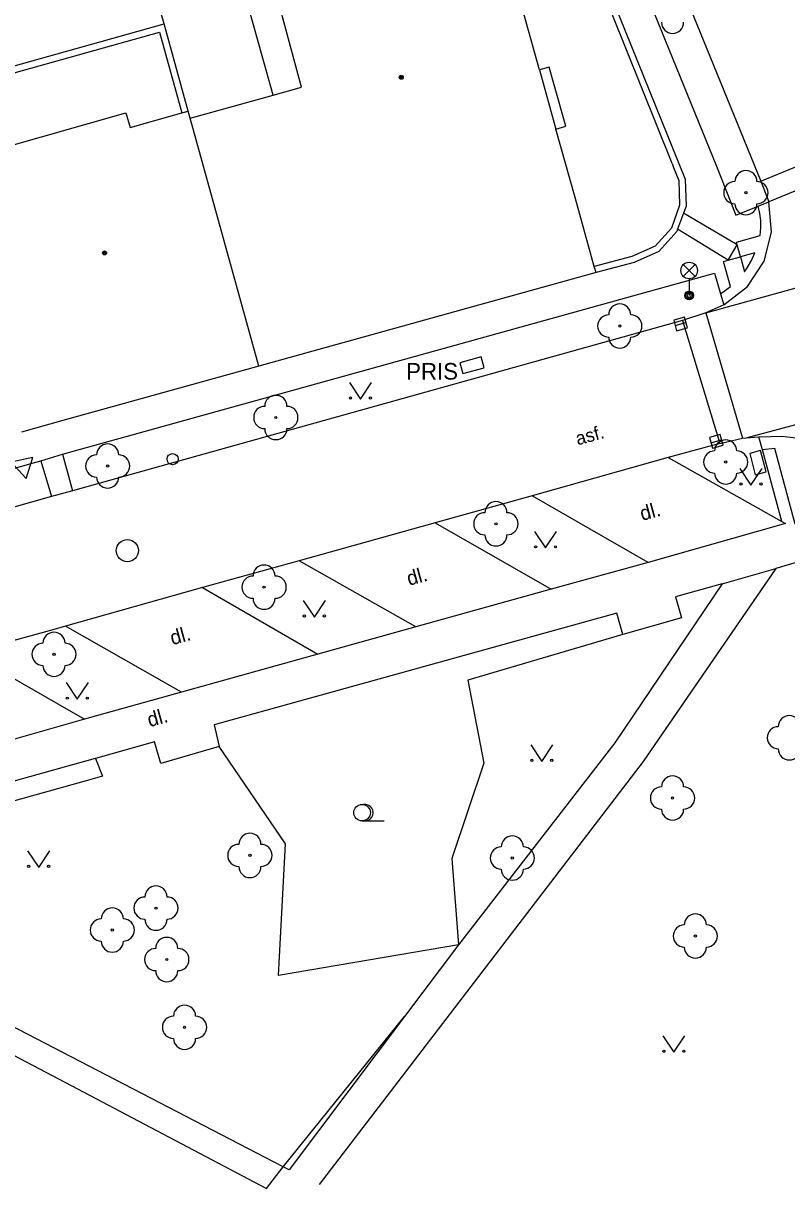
# Model space of a CAD drawing. Extents: x -595546 to -593986, y -1160845 to -1159202.
# Drawn here: x -595349 to -595314.5, y -1160633.9 to -1160581.5 of the extents above; entities that cross this region are included whole.
import ezdxf

# ---------------------------------------------------------------- set-up
doc = ezdxf.new("R2010")
doc.units = 0
for name, color, linetype in [('DOP - kresba z DSPS bez souradnic', 7, 'Continuous'), ('DOP - rozhrani ploch obecne', 7, 'Continuous'), ('Level 22', 7, 'Continuous'), ('Level 24', 7, 'Continuous'), ('Level 27', 7, 'Continuous'), ('Level 28', 7, 'Continuous'), ('Level 33', 7, 'Continuous'), ('Level 34', 7, 'Continuous'), ('Level 36', 7, 'Continuous'), ('Level 39', 7, 'Continuous'), ('Specificka linie pasportu komunikaci', 7, 'Continuous'), ('TM - budovy zdene_ betonove - VP', 7, 'Continuous'), ('TM - chodniky - VP', 7, 'Continuous'), ('TM - komunikace - VP', 7, 'Continuous'), ('TM - plot drateny_ kovovy - VP', 7, 'Continuous'), ('TM - podezdivka plotu - VP', 7, 'Continuous'), ('TM - popis objektu', 7, 'Continuous'), ('TM - popis povrchu', 7, 'Continuous'), ('TM - rozhrani mezi zpev. plochami mezi sebou - VP', 7, 'Continuous'), ('TM - rozhrani ploch obecne - VP', 7, 'Continuous')]:
    doc.layers.add(name, color=color, linetype=linetype)

msp = doc.modelspace()

# ---------------------------------------------------------------- linework, layer by layer
at = {"layer": 'DOP - kresba z DSPS bez souradnic'}
for points in [[(-595337.68, -1160584.72), (-595339.23, -1160579.17)], [(-595353.03, -1160584.74), (-595342.81, -1160581.87)], [(-595342.81, -1160581.87), (-595341.8, -1160585.52)]]:
    msp.add_lwpolyline(points, dxfattribs=at)
at = {"layer": 'DOP - rozhrani ploch obecne'}
for points in [[(-595342.6, -1160581.5), (-595343.84, -1160577.2)], [(-595353.4, -1160584.53), (-595342.6, -1160581.5)], [(-595341.51, -1160585.44), (-595342.6, -1160581.5)]]:
    msp.add_lwpolyline(points, dxfattribs=at)
at = {"layer": 'Level 22'}
for centre in [(-595316.35, -1160589.12), (-595322.04, -1160595.14), (-595337.56, -1160599.27), (-595317.26, -1160601.28), (-595345.15, -1160601.46), (-595327.63, -1160604.07), (-595338.09, -1160606.93), (-595347.57, -1160609.96), (-595319.66, -1160616.45), (-595338.73, -1160619.04), (-595326.89, -1160619.16), (-595342.97, -1160621.42), (-595344.94, -1160622.41), (-595318.63, -1160622.68), (-595342.48, -1160623.74), (-595341.68, -1160626.8)]:
    msp.add_circle(centre, 0.05, dxfattribs=at)
for centre, start, end in [((-595319.66, -1160581.43), 180, 0), ((-595316.35, -1160588.62), 0, 180), ((-595316.85, -1160589.12), 90, 270), ((-595315.85, -1160589.12), 270, 90), ((-595316.35, -1160589.62), 180, 0), ((-595322.04, -1160594.64), 0, 180), ((-595322.54, -1160595.14), 90, 270), ((-595321.54, -1160595.14), 270, 90), ((-595322.04, -1160595.64), 180, 0), ((-595338.06, -1160599.27), 90, 270), ((-595337.56, -1160598.77), 0, 180), ((-595337.06, -1160599.27), 270, 90), ((-595337.56, -1160599.77), 180, 0), ((-595317.26, -1160600.78), 0, 180), ((-595345.15, -1160600.96), 0, 180), ((-595317.76, -1160601.28), 90, 270), ((-595316.76, -1160601.28), 270, 90), ((-595345.65, -1160601.46), 90, 270), ((-595344.65, -1160601.46), 270, 90), ((-595317.26, -1160601.78), 180, 0), ((-595345.15, -1160601.96), 180, 0), ((-595327.63, -1160603.57), 0, 180), ((-595328.13, -1160604.07), 90, 270), ((-595327.13, -1160604.07), 270, 90), ((-595327.63, -1160604.57), 180, 0), ((-595338.09, -1160606.43), 0, 180), ((-595338.59, -1160606.93), 90, 270), ((-595337.59, -1160606.93), 270, 90), ((-595338.09, -1160607.43), 180, 0), ((-595347.57, -1160609.46), 0, 180), ((-595348.07, -1160609.96), 90, 270), ((-595347.07, -1160609.96), 270, 90), ((-595347.57, -1160610.46), 180, 0), ((-595314.39, -1160613.23), 0, 180), ((-595314.89, -1160613.73), 90, 270), ((-595314.39, -1160614.23), 180, 0), ((-595319.66, -1160615.95), 0, 180), ((-595320.16, -1160616.45), 90, 270), ((-595319.16, -1160616.45), 270, 90), ((-595319.66, -1160616.95), 180, 0), ((-595338.73, -1160618.54), 0, 180), ((-595326.89, -1160618.66), 0, 180), ((-595339.23, -1160619.04), 90, 270), ((-595338.23, -1160619.04), 270, 90), ((-595327.39, -1160619.16), 90, 270), ((-595326.39, -1160619.16), 270, 90), ((-595338.73, -1160619.54), 180, 0), ((-595326.89, -1160619.66), 180, 0), ((-595342.97, -1160620.92), 0, 180), ((-595343.47, -1160621.42), 90, 270), ((-595342.47, -1160621.42), 270, 90), ((-595344.94, -1160621.91), 0, 180), ((-595318.63, -1160622.18), 0, 180), ((-595345.44, -1160622.41), 90, 270), ((-595344.44, -1160622.41), 270, 90), ((-595342.97, -1160621.92), 180, 0), ((-595319.13, -1160622.68), 90, 270), ((-595318.13, -1160622.68), 270, 90), ((-595342.48, -1160623.24), 0, 180), ((-595344.94, -1160622.91), 180, 0), ((-595342.98, -1160623.74), 90, 270), ((-595341.98, -1160623.74), 270, 90), ((-595318.63, -1160623.18), 180, 0), ((-595342.48, -1160624.24), 180, 0), ((-595341.68, -1160626.3), 0, 180), ((-595342.18, -1160626.8), 90, 270), ((-595341.18, -1160626.8), 270, 90), ((-595341.68, -1160627.3), 180, 0)]:
    msp.add_arc(centre, 0.5, start, end, dxfattribs=at)
at = {"layer": 'Level 24'}
for points in [[(-595329.128, -1160597.281), (-595328.162, -1160597.022), (-595328.292, -1160596.539), (-595329.258, -1160596.798)], [(-595316.179, -1160600.89), (-595315.925, -1160601.857), (-595315.441, -1160601.73), (-595315.695, -1160600.763)]]:
    msp.add_lwpolyline(points, close=True, dxfattribs=at)
at = {"layer": 'Level 27'}
for p, q in [((-595319.541, -1160595.117), (-595319.059, -1160594.983)), ((-595317.931, -1160600.407), (-595317.449, -1160600.273))]:
    msp.add_line(p, q, dxfattribs=at)
for points in [[(-595319.474, -1160595.358), (-595318.992, -1160595.224), (-595319.126, -1160594.742), (-595319.608, -1160594.876)], [(-595317.864, -1160600.648), (-595317.382, -1160600.514), (-595317.516, -1160600.032), (-595317.998, -1160600.166)]]:
    msp.add_lwpolyline(points, close=True, dxfattribs=at)
msp.add_circle((-595344.26, -1160605.28), 0.5, dxfattribs=at)
at = {"layer": 'Level 28'}
msp.add_circle((-595342.22, -1160601.15), 0.25, dxfattribs=at)
at = {"layer": 'Level 33'}
for p, q in [((-595319.175, -1160592.9), (-595318.645, -1160592.37)), ((-595319.175, -1160592.37), (-595318.645, -1160592.9)), ((-595318.91, -1160593.01), (-595318.91, -1160593.76))]:
    msp.add_line(p, q, dxfattribs=at)
for centre, radius in [((-595318.91, -1160592.635), 0.375), ((-595318.91, -1160593.76), 0.2), ((-595318.91, -1160593.76), 0.145), ((-595318.91, -1160593.76), 0.0876)]:
    msp.add_circle(centre, radius, dxfattribs=at)
at = {"layer": 'Level 34'}
msp.add_lwpolyline([(-595349.503, -1160601.285), (-595348.83, -1160602.025), (-595348.526, -1160601.073)], close=True, dxfattribs=at)
at = {"layer": 'Level 36'}
msp.add_line((-595333.67, -1160617.485), (-595332.67, -1160617.485), dxfattribs=at)
for points in [[(-595334.24, -1160597.69), (-595333.74, -1160598.44), (-595333.24, -1160597.69)], [(-595316.62, -1160601.57), (-595316.12, -1160602.32), (-595315.62, -1160601.57)], [(-595325.89, -1160604.41), (-595325.39, -1160605.16), (-595324.89, -1160604.41)], [(-595336.32, -1160607.53), (-595335.82, -1160608.28), (-595335.32, -1160607.53)], [(-595347.02, -1160611.24), (-595346.52, -1160611.99), (-595346.02, -1160611.24)], [(-595326.06, -1160614.05), (-595325.56, -1160614.8), (-595325.06, -1160614.05)], [(-595348.76, -1160618.83), (-595348.26, -1160619.58), (-595347.76, -1160618.83)], [(-595320.1, -1160627.18), (-595319.6, -1160627.93), (-595319.1, -1160627.18)]]:
    msp.add_lwpolyline(points, dxfattribs=at)
for centre, radius in [((-595334.19, -1160598.39), 0.05), ((-595333.291, -1160598.39), 0.05), ((-595316.57, -1160602.27), 0.05), ((-595315.671, -1160602.27), 0.05), ((-595325.84, -1160605.11), 0.05), ((-595324.941, -1160605.11), 0.05), ((-595336.27, -1160608.23), 0.05), ((-595335.371, -1160608.23), 0.05), ((-595346.97, -1160611.94), 0.05), ((-595346.071, -1160611.94), 0.05), ((-595326.01, -1160614.75), 0.05), ((-595325.111, -1160614.75), 0.05), ((-595333.67, -1160617.11), 0.375), ((-595348.71, -1160619.53), 0.05), ((-595347.811, -1160619.53), 0.05), ((-595320.05, -1160627.88), 0.05), ((-595319.151, -1160627.88), 0.05)]:
    msp.add_circle(centre, radius, dxfattribs=at)
msp.add_arc((-595333.545, -1160617.11), 0.375, 260.4059, 99.5941, dxfattribs=at)
at = {"layer": 'Level 39'}
for centre, radius in [((-595331.9, -1160583.91), 0.09), ((-595331.9, -1160583.91), 0.0398), ((-595345.29, -1160591.84), 0.09), ((-595345.29, -1160591.84), 0.0398)]:
    msp.add_circle(centre, radius, dxfattribs=at)
at = {"layer": 'Specificka linie pasportu komunikaci'}
for points in [[(-595318.16, -1160594.55), (-595302.72, -1160590.269)], [(-595316.34, -1160600.19), (-595300.97, -1160596.06)], [(-595337.23, -1160633.1), (-595331.76, -1160626.32)], [(-595337.98, -1160634.07), (-595337.23, -1160633.1)]]:
    msp.add_lwpolyline(points, dxfattribs=at)
at = {"layer": 'TM - budovy zdene_ betonove - VP'}
for points in [[(-595336.4, -1160584.36), (-595337.91, -1160578.78)], [(-595325.66, -1160583.58), (-595327.07, -1160578.51)], [(-595325.66, -1160583.58), (-595324.92, -1160586.25)], [(-595337.68, -1160584.72), (-595336.4, -1160584.36)], [(-595341.42, -1160585.76), (-595337.68, -1160584.72)], [(-595349.98, -1160587.12), (-595344.33, -1160585.51)], [(-595344.33, -1160585.51), (-595344.14, -1160586.18)], [(-595344.14, -1160586.18), (-595341.8, -1160585.52)], [(-595341.8, -1160585.52), (-595341.51, -1160585.44)], [(-595341.42, -1160585.76), (-595341.51, -1160585.44)], [(-595338.32, -1160596.95), (-595341.42, -1160585.76)], [(-595324.06, -1160589.34), (-595324.92, -1160586.25)], [(-595323.19, -1160592.45), (-595324.06, -1160589.34)], [(-595323.11, -1160592.73), (-595323.19, -1160592.45)], [(-595323.11, -1160592.73), (-595338.32, -1160596.95)], [(-595338.32, -1160596.95), (-595347.17, -1160599.41)], [(-595347.17, -1160599.41), (-595349.03, -1160599.93)]]:
    msp.add_lwpolyline(points, dxfattribs=at)
at = {"layer": 'TM - chodniky - VP'}
for points in [[(-595324.43, -1160571.32), (-595317.68, -1160587.92)], [(-595317.68, -1160587.92), (-595316.81, -1160590.13), (-595315.8, -1160589.73)], [(-595315.8, -1160589.73), (-595315.31, -1160589.54)], [(-595347.19, -1160600.93), (-595317.77, -1160592.75), (-595317.5, -1160593.68)], [(-595317.5, -1160593.68), (-595317.35, -1160594.19)], [(-595315.6, -1160600.73), (-595315.76, -1160600.14)], [(-595314.73, -1160603.97), (-595315.6, -1160600.73)], [(-595357.53, -1160603.92), (-595348.66, -1160601.36)], [(-595348.66, -1160601.36), (-595348.17, -1160601.22)], [(-595348.17, -1160601.22), (-595347.19, -1160600.93)], [(-595315, -1160606.09), (-595320.98, -1160614.8), (-595331.86, -1160629)], [(-595320.76, -1160605.81), (-595325.14, -1160607.02)], [(-595313.67, -1160605.7), (-595315, -1160606.09)], [(-595317.42, -1160606.78), (-595322.26, -1160613.96), (-595329.32, -1160623.07)], [(-595317.42, -1160606.78), (-595319.52, -1160607.36)], [(-595319.52, -1160607.36), (-595319.25, -1160608.32)], [(-595322.18, -1160608.1), (-595340.35, -1160613.15)], [(-595321.91, -1160609.06), (-595322.18, -1160608.1)], [(-595331.25, -1160608.72), (-595335.67, -1160609.96)], [(-595319.25, -1160608.32), (-595321.91, -1160609.06)], [(-595341.81, -1160611.67), (-595346.19, -1160612.89)], [(-595340.35, -1160613.15), (-595340.11, -1160614.13)], [(-595343.04, -1160613.92), (-595345.7, -1160614.66)], [(-595342.75, -1160614.89), (-595343.04, -1160613.92)], [(-595340.11, -1160614.13), (-595342.75, -1160614.89)], [(-595345.7, -1160614.66), (-595345.717, -1160614.665), (-595359.69, -1160618.56)], [(-595329.32, -1160623.07), (-595331.76, -1160626.32)], [(-595337.23, -1160633.1), (-595350.37, -1160626.28)], [(-595331.76, -1160626.32), (-595336.96, -1160633.24)], [(-595350.9, -1160627.27), (-595347.33, -1160629.14)], [(-595347.33, -1160629.14), (-595337.98, -1160634.07)], [(-595331.86, -1160629), (-595335.61, -1160633.89)], [(-595336.96, -1160633.24), (-595337.23, -1160633.1)]]:
    msp.add_lwpolyline(points, dxfattribs=at)
at = {"layer": 'TM - komunikace - VP'}
for points in [[(-595322.98, -1160570.66), (-595315.68, -1160588.6)], [(-595315.68, -1160588.6), (-595315.31, -1160589.54)], [(-595317.35, -1160594.19), (-595316.27, -1160593.36), (-595315.52, -1160592.22), (-595315.19, -1160590.9), (-595315.31, -1160589.54)], [(-595318.16, -1160594.55), (-595319.21, -1160594.89)], [(-595317.35, -1160594.19), (-595318.16, -1160594.55)], [(-595319.21, -1160594.89), (-595346.74, -1160602.58)], [(-595317.52, -1160600.44), (-595316.51, -1160600.2)], [(-595316.51, -1160600.2), (-595316.34, -1160600.19)], [(-595316.34, -1160600.19), (-595315.76, -1160600.14)], [(-595315.76, -1160600.14), (-595314.73, -1160600.12), (-595313.71, -1160600.23), (-595312.72, -1160600.47), (-595311.76, -1160600.84), (-595310.73, -1160601.48), (-595309.83, -1160602.28), (-595309.08, -1160603.23), (-595308.51, -1160604.29)], [(-595317.52, -1160600.44), (-595319.85, -1160601.08)], [(-595319.85, -1160601.08), (-595314.73, -1160603.97)], [(-595347.68, -1160602.84), (-595349.49, -1160603.35)], [(-595346.74, -1160602.58), (-595347.68, -1160602.84)], [(-595326, -1160602.81), (-595330.37, -1160604.02)], [(-595320.76, -1160605.81), (-595326, -1160602.81)], [(-595330.37, -1160604.02), (-595325.14, -1160607.02)], [(-595314.73, -1160603.97), (-595314.57, -1160604.06), (-595320.76, -1160605.81)], [(-595336.5, -1160605.74), (-595340.87, -1160606.94)], [(-595331.25, -1160608.72), (-595336.5, -1160605.74)], [(-595340.87, -1160606.94), (-595335.67, -1160609.96)], [(-595325.14, -1160607.02), (-595331.25, -1160608.72)], [(-595347.05, -1160608.69), (-595347.63, -1160608.85)], [(-595341.81, -1160611.67), (-595347.05, -1160608.69)], [(-595347.63, -1160608.85), (-595351.41, -1160609.89)], [(-595351.41, -1160609.89), (-595346.19, -1160612.89)], [(-595335.67, -1160609.96), (-595341.81, -1160611.67)], [(-595346.19, -1160612.89), (-595352.32, -1160614.63)]]:
    msp.add_lwpolyline(points, dxfattribs=at)
at = {"layer": 'TM - plot drateny_ kovovy - VP'}
for points in [[(-595319.68, -1160587.81), (-595330.53, -1160560.75)], [(-595319.61, -1160587.98), (-595319.38, -1160588.57), (-595319.34, -1160589.68), (-595319.71, -1160590.72), (-595320.45, -1160591.53), (-595321.49, -1160592), (-595323.19, -1160592.45)], [(-595319.68, -1160587.81), (-595319.61, -1160587.98)]]:
    msp.add_lwpolyline(points, dxfattribs=at)
at = {"layer": 'TM - podezdivka plotu - VP'}
for points in [[(-595325.82, -1160571.86), (-595319.09, -1160588.51)], [(-595319.09, -1160588.51), (-595319.05, -1160589.73)], [(-595319.05, -1160589.73), (-595319.17, -1160590.05)], [(-595319.17, -1160590.05), (-595319.43, -1160590.77)], [(-595319.46, -1160590.87), (-595320.28, -1160591.77)], [(-595319.43, -1160590.77), (-595319.46, -1160590.87)], [(-595320.28, -1160591.77), (-595321.39, -1160592.27)], [(-595321.39, -1160592.27), (-595323.11, -1160592.73)]]:
    msp.add_lwpolyline(points, dxfattribs=at)
at = {"layer": 'TM - rozhrani mezi zpev. plochami mezi sebou - VP'}
for points in [[(-595316.75, -1160591.47), (-595316.78, -1160591.35), (-595315.71, -1160591.06), (-595315.68, -1160590.7), (-595315.68, -1160590.38), (-595315.72, -1160590.06), (-595315.8, -1160589.73)], [(-595316.75, -1160591.47), (-595319.17, -1160590.05)], [(-595317.15, -1160592.17), (-595319.43, -1160590.77)], [(-595317.15, -1160592.17), (-595316.75, -1160591.47)], [(-595316.59, -1160592.02), (-595316.75, -1160591.47)], [(-595316.41, -1160592.69), (-595316.29, -1160592.52), (-595316.1, -1160592.19), (-595315.94, -1160591.84), (-595316.59, -1160592.02)], [(-595317.5, -1160593.68), (-595317.04, -1160593.35), (-595317.36, -1160592.23), (-595317.15, -1160592.17)], [(-595317.15, -1160592.17), (-595316.59, -1160592.02)], [(-595316.59, -1160592.02), (-595316.41, -1160592.69)], [(-595313.34, -1160603.87), (-595314.13, -1160604.09), (-595315.04, -1160600.67), (-595315.6, -1160600.73)], [(-595319.85, -1160601.08), (-595326, -1160602.81)], [(-595330.37, -1160604.02), (-595336.5, -1160605.74)], [(-595340.87, -1160606.94), (-595347.05, -1160608.69)]]:
    msp.add_lwpolyline(points, dxfattribs=at)
at = {"layer": 'TM - rozhrani ploch obecne - VP'}
for points in [[(-595325.22, -1160583.46), (-595325.66, -1160583.58)], [(-595324.47, -1160586.12), (-595325.22, -1160583.46)], [(-595324.92, -1160586.25), (-595324.47, -1160586.12)], [(-595315.68, -1160588.6), (-595310.13, -1160586.31)], [(-595309.73, -1160587.24), (-595315.31, -1160589.54)], [(-595318.16, -1160594.55), (-595316.51, -1160600.2)], [(-595319.21, -1160594.89), (-595317.52, -1160600.44)], [(-595348.17, -1160601.22), (-595347.68, -1160602.84)], [(-595347.19, -1160600.93), (-595346.74, -1160602.58)], [(-595317.42, -1160606.78), (-595315, -1160606.09)], [(-595321.91, -1160609.06), (-595328.9, -1160611.13), (-595328.17, -1160614.87), (-595329.62, -1160619.18), (-595329.32, -1160623.07)], [(-595329.32, -1160623.07), (-595337.44, -1160624.46), (-595337.12, -1160618.51), (-595340.11, -1160614.13)], [(-595345.7, -1160614.66), (-595345.38, -1160615.46), (-595346.12, -1160615.67)], [(-595346.12, -1160615.67), (-595359.45, -1160619.39), (-595359.69, -1160618.56)]]:
    msp.add_lwpolyline(points, dxfattribs=at)

# ---------------------------------------------------------------- texts
at = {"layer": 'TM - popis objektu'}
msp.add_text('PRIS', height=0.75, dxfattribs=at).set_placement((-595331.68, -1160597.56))
at = {"layer": 'TM - popis povrchu'}
for s, height, rotation, p in [('asf.', 0.6, 15.2551, (-595323.94, -1160600.53)), ('dl.', 0.65, 15.34, (-595321.03, -1160603.94)), ('dl.', 0.65, 15.34, (-595331.55, -1160606.87)), ('dl.', 0.65, 15.34, (-595342.23, -1160609.55)), ('dl.', 0.65, 15.34, (-595343.26, -1160613.25))]:
    msp.add_text(s, height=height, rotation=rotation, dxfattribs=at).set_placement(p)

doc.saveas('drawing.dxf')
